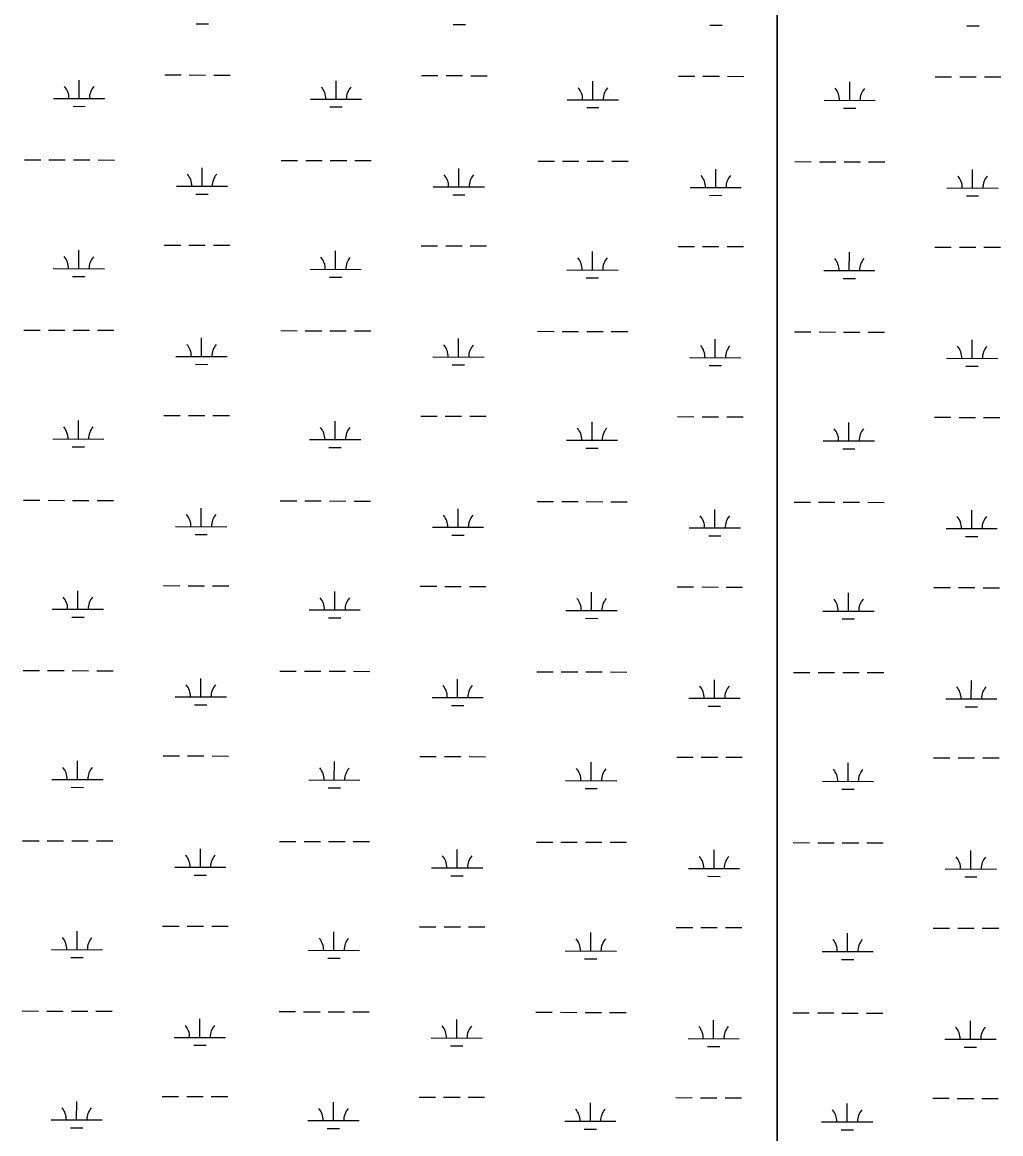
# Model space of a CAD drawing. Extents: x 3172297 to 3210190, y 958463 to 983887.
# Drawn here: x 3189934 to 3191846, y 973793 to 975965 of the extents above; entities that cross this region are included whole.
import ezdxf

# ---------------------------------------------------------------- set-up
doc = ezdxf.new("R2010")
doc.units = 0
doc.layers.add('V-SITE-VEGE', color=7, linetype='Continuous')
doc.layers.add('V-WETL-SWMP', color=7, linetype='Continuous')

msp = doc.modelspace()

# ---------------------------------------------------------------- linework, layer by layer
at = {"layer": 'V-SITE-VEGE'}
for p, q in [((3191409, 982072.9), (3191409, 969946.3)), ((3191409, 969946.3), (3191409, 982072.9))]:
    msp.add_line(p, q, dxfattribs=at)
at = {"layer": 'V-WETL-SWMP'}
for p, q in [((3190273.9, 975962.4), (3190297.9, 975962.3)), ((3190775.8, 975961.1), (3190799.8, 975961.1)), ((3191277.8, 975959.9), (3191301.8, 975959.8)), ((3191779.7, 975958.6), (3191803.7, 975958.6)), ((3190045.1, 975816.5), (3190045.2, 975852.5)), ((3190212.3, 975862.5), (3190244.3, 975862.4)), ((3190260.3, 975862.4), (3190292.3, 975862.3)), ((3190308.3, 975862.3), (3190340.3, 975862.2)), ((3190547, 975815.2), (3190547.1, 975851.2)), ((3190714.2, 975861.3), (3190746.2, 975861.2)), ((3190762.2, 975861.1), (3190794.2, 975861.1)), ((3190810.2, 975861), (3190842.2, 975860.9)), ((3191048.9, 975814), (3191049, 975850)), ((3191216.1, 975860), (3191248.1, 975859.9)), ((3191264.1, 975859.9), (3191296.1, 975859.8)), ((3191312.1, 975859.8), (3191344.1, 975859.7)), ((3191550.8, 975812.8), (3191550.9, 975848.8)), ((3191718, 975858.8), (3191750, 975858.7)), ((3191766, 975858.7), (3191798, 975858.6)), ((3191814, 975858.5), (3191846, 975858.5)), ((3189995.1, 975816.6), (3190095.1, 975816.4)), ((3190497, 975815.4), (3190597, 975815.1)), ((3190998.9, 975814.1), (3191098.9, 975813.9)), ((3191500.8, 975812.9), (3191600.8, 975812.6)), ((3190033.1, 975801.1), (3190057.1, 975801)), ((3190535, 975799.8), (3190559, 975799.8)), ((3191036.9, 975798.6), (3191060.9, 975798.5)), ((3191538.8, 975797.4), (3191562.8, 975797.3)), ((3189938, 975696.7), (3189970, 975696.6)), ((3189986, 975696.6), (3190018, 975696.5)), ((3190034, 975696.4), (3190066, 975696.4)), ((3190082, 975696.3), (3190114, 975696.2)), ((3190439.9, 975695.4), (3190471.9, 975695.4)), ((3190487.9, 975695.3), (3190519.9, 975695.2)), ((3190535.9, 975695.2), (3190567.9, 975695.1)), ((3190583.9, 975695.1), (3190615.9, 975695)), ((3190941.8, 975694.2), (3190973.8, 975694.1)), ((3190989.8, 975694.1), (3191021.8, 975694)), ((3191037.8, 975694), (3191069.8, 975693.9)), ((3191085.8, 975693.8), (3191117.8, 975693.8)), ((3191443.7, 975693), (3191475.7, 975692.9)), ((3190285.2, 975645.1), (3190285.2, 975681.1)), ((3190787.1, 975643.8), (3190787.1, 975679.8)), ((3191289, 975642.6), (3191289.1, 975678.6)), ((3191491.7, 975692.8), (3191523.7, 975692.8)), ((3191539.7, 975692.7), (3191571.7, 975692.6)), ((3191587.7, 975692.6), (3191619.7, 975692.5)), ((3191790.9, 975641.4), (3191791, 975677.4)), ((3190235.2, 975645.2), (3190335.2, 975645)), ((3190273.1, 975629.7), (3190297.1, 975629.6)), ((3190737.1, 975644), (3190837.1, 975643.7)), ((3190775, 975628.4), (3190799, 975628.4)), ((3191239, 975642.7), (3191339, 975642.5)), ((3191740.9, 975641.5), (3191840.9, 975641.2)), ((3191276.9, 975627.2), (3191300.9, 975627.1)), ((3191778.8, 975626), (3191802.8, 975625.9)), ((3190044.3, 975483.8), (3190044.4, 975519.8)), ((3190211.5, 975529.8), (3190243.5, 975529.7)), ((3190259.5, 975529.7), (3190291.5, 975529.6)), ((3190307.5, 975529.6), (3190339.5, 975529.5)), ((3190713.4, 975528.6), (3190745.4, 975528.5)), ((3190761.4, 975528.5), (3190793.4, 975528.4)), ((3190809.4, 975528.4), (3190841.4, 975528.3)), ((3191215.3, 975527.3), (3191247.3, 975527.3)), ((3191263.3, 975527.2), (3191295.3, 975527.1)), ((3191311.3, 975527.1), (3191343.3, 975527)), ((3191717.2, 975526.1), (3191749.2, 975526)), ((3191765.2, 975526), (3191797.2, 975525.9)), ((3191813.2, 975525.9), (3191845.2, 975525.8)), ((3190546.2, 975482.6), (3190546.3, 975518.6)), ((3191048.1, 975481.3), (3191048.2, 975517.3)), ((3191550, 975480.1), (3191550.1, 975516.1)), ((3189994.3, 975483.9), (3190094.3, 975483.7)), ((3190496.2, 975482.7), (3190596.2, 975482.4)), ((3190998.1, 975481.5), (3191098.1, 975481.2)), ((3191500, 975480.2), (3191600, 975480)), ((3190032.2, 975468.4), (3190056.2, 975468.4)), ((3190534.2, 975467.2), (3190558.2, 975467.1)), ((3191036.1, 975465.9), (3191060.1, 975465.9)), ((3191538, 975464.7), (3191562, 975464.6)), ((3189937.1, 975364), (3189969.1, 975363.9)), ((3189985.1, 975363.9), (3190017.1, 975363.8)), ((3190033.1, 975363.8), (3190065.1, 975363.7)), ((3190081.1, 975363.6), (3190113.1, 975363.6)), ((3190284.3, 975312.4), (3190284.4, 975348.4)), ((3190439, 975362.8), (3190471, 975362.7)), ((3190487, 975362.6), (3190519, 975362.6)), ((3190535, 975362.5), (3190567, 975362.4)), ((3190583, 975362.4), (3190615, 975362.3)), ((3190786.2, 975311.2), (3190786.3, 975347.2)), ((3190941, 975361.5), (3190973, 975361.4)), ((3190989, 975361.4), (3191021, 975361.3)), ((3191037, 975361.3), (3191069, 975361.2)), ((3191085, 975361.2), (3191117, 975361.1)), ((3191288.1, 975309.9), (3191288.2, 975345.9)), ((3191442.9, 975360.3), (3191474.9, 975360.2)), ((3191490.9, 975360.2), (3191522.9, 975360.1)), ((3191538.9, 975360), (3191570.9, 975360)), ((3191586.9, 975359.9), (3191618.9, 975359.8)), ((3191790.1, 975308.7), (3191790.1, 975344.7)), ((3190234.3, 975312.5), (3190334.3, 975312.3)), ((3190736.2, 975311.3), (3190836.2, 975311)), ((3191238.1, 975310), (3191338.1, 975309.8)), ((3191740.1, 975308.8), (3191840.1, 975308.6)), ((3190272.3, 975297), (3190296.3, 975296.9)), ((3190774.2, 975295.8), (3190798.2, 975295.7)), ((3191276.1, 975294.5), (3191300.1, 975294.5)), ((3191778, 975293.3), (3191802, 975293.2)), ((3190210.6, 975197.2), (3190242.6, 975197.1)), ((3190258.6, 975197), (3190290.6, 975197)), ((3190306.6, 975196.9), (3190338.6, 975196.8)), ((3190712.5, 975195.9), (3190744.5, 975195.8)), ((3190760.5, 975195.8), (3190792.5, 975195.7)), ((3190808.5, 975195.7), (3190840.5, 975195.6)), ((3191214.5, 975194.7), (3191246.5, 975194.6)), ((3191262.5, 975194.6), (3191294.5, 975194.5)), ((3191310.5, 975194.4), (3191342.5, 975194.4)), ((3191716.4, 975193.4), (3191748.4, 975193.4)), ((3191764.4, 975193.3), (3191796.4, 975193.2)), ((3190043.5, 975151.1), (3190043.5, 975187.1)), ((3190545.4, 975149.9), (3190545.5, 975185.9)), ((3191047.3, 975148.7), (3191047.4, 975184.7)), ((3191549.2, 975147.4), (3191549.3, 975183.4)), ((3191812.4, 975193.2), (3191844.4, 975193.1)), ((3189993.5, 975151.3), (3190093.5, 975151)), ((3190495.4, 975150), (3190595.4, 975149.8)), ((3190031.4, 975135.7), (3190055.4, 975135.7)), ((3190533.3, 975134.5), (3190557.3, 975134.4)), ((3190997.3, 975148.8), (3191097.3, 975148.5)), ((3191035.2, 975133.3), (3191059.2, 975133.2)), ((3191499.2, 975147.5), (3191599.2, 975147.3)), ((3191537.1, 975132), (3191561.1, 975132)), ((3189936.3, 975031.3), (3189968.3, 975031.3)), ((3189984.3, 975031.2), (3190016.3, 975031.1)), ((3190032.3, 975031.1), (3190064.3, 975031)), ((3190080.3, 975031), (3190112.3, 975030.9)), ((3190438.2, 975030.1), (3190470.2, 975030)), ((3190486.2, 975030), (3190518.2, 975029.9)), ((3190534.2, 975029.9), (3190566.2, 975029.8)), ((3190582.2, 975029.7), (3190614.2, 975029.7)), ((3190940.1, 975028.8), (3190972.1, 975028.8)), ((3190988.1, 975028.7), (3191020.1, 975028.7)), ((3191036.1, 975028.6), (3191068.1, 975028.5)), ((3191084.1, 975028.5), (3191116.1, 975028.4)), ((3191442, 975027.6), (3191474, 975027.5)), ((3191490, 975027.5), (3191522, 975027.4)), ((3191538, 975027.4), (3191570, 975027.3)), ((3191586, 975027.3), (3191618, 975027.2)), ((3190283.5, 974979.7), (3190283.6, 975015.7)), ((3190785.4, 974978.5), (3190785.5, 975014.5)), ((3191287.3, 974977.2), (3191287.4, 975013.2)), ((3191789.2, 974976), (3191789.3, 975012)), ((3190233.5, 974979.9), (3190333.5, 974979.6)), ((3190735.4, 974978.6), (3190835.4, 974978.4)), ((3191237.3, 974977.4), (3191337.3, 974977.1)), ((3191739.2, 974976.1), (3191839.2, 974975.9)), ((3190271.5, 974964.3), (3190295.5, 974964.3)), ((3190773.4, 974963.1), (3190797.4, 974963)), ((3191275.3, 974961.8), (3191299.3, 974961.8)), ((3191777.2, 974960.6), (3191801.2, 974960.5)), ((3190042.6, 974818.5), (3190042.7, 974854.5)), ((3190209.8, 974864.5), (3190241.8, 974864.4)), ((3190257.8, 974864.4), (3190289.8, 974864.3)), ((3190305.8, 974864.2), (3190337.8, 974864.2)), ((3190544.5, 974817.2), (3190544.6, 974853.2)), ((3190711.7, 974863.2), (3190743.7, 974863.2)), ((3190759.7, 974863.1), (3190791.7, 974863)), ((3190807.7, 974863), (3190839.7, 974862.9)), ((3191046.4, 974816), (3191046.5, 974852)), ((3191213.6, 974862), (3191245.6, 974861.9)), ((3191261.6, 974861.9), (3191293.6, 974861.8)), ((3191309.6, 974861.8), (3191341.6, 974861.7)), ((3191548.4, 974814.7), (3191548.4, 974850.7)), ((3191715.5, 974860.8), (3191747.5, 974860.7)), ((3191763.5, 974860.6), (3191795.5, 974860.6)), ((3191811.5, 974860.5), (3191843.5, 974860.4)), ((3189992.6, 974818.6), (3190092.6, 974818.3)), ((3190030.6, 974803.1), (3190054.6, 974803)), ((3190494.5, 974817.3), (3190594.5, 974817.1)), ((3190996.4, 974816.1), (3191096.4, 974815.9)), ((3191498.4, 974814.9), (3191598.4, 974814.6)), ((3190532.5, 974801.8), (3190556.5, 974801.8)), ((3191034.4, 974800.6), (3191058.4, 974800.5)), ((3191536.3, 974799.3), (3191560.3, 974799.3)), ((3189935.5, 974698.7), (3189967.5, 974698.6)), ((3189983.5, 974698.5), (3190015.5, 974698.5)), ((3190031.5, 974698.4), (3190063.5, 974698.3)), ((3190079.5, 974698.3), (3190111.5, 974698.2)), ((3190437.4, 974697.4), (3190469.4, 974697.3)), ((3190485.4, 974697.3), (3190517.4, 974697.2)), ((3190533.4, 974697.2), (3190565.4, 974697.1)), ((3190581.4, 974697.1), (3190613.4, 974697)), ((3190939.3, 974696.2), (3190971.3, 974696.1)), ((3190987.3, 974696.1), (3191019.3, 974696)), ((3191035.3, 974695.9), (3191067.3, 974695.9)), ((3191083.3, 974695.8), (3191115.3, 974695.7)), ((3191441.2, 974694.9), (3191473.2, 974694.9)), ((3191489.2, 974694.8), (3191521.2, 974694.7)), ((3191537.2, 974694.7), (3191569.2, 974694.6)), ((3191585.2, 974694.6), (3191617.2, 974694.5)), ((3190282.7, 974647.1), (3190282.8, 974683.1)), ((3190784.6, 974645.8), (3190784.7, 974681.8)), ((3191286.5, 974644.6), (3191286.6, 974680.6)), ((3191788.4, 974643.3), (3191788.5, 974679.3)), ((3190232.7, 974647.2), (3190332.7, 974646.9)), ((3190270.6, 974631.7), (3190294.6, 974631.6)), ((3190734.6, 974645.9), (3190834.6, 974645.7)), ((3190772.6, 974630.4), (3190796.6, 974630.4)), ((3191236.5, 974644.7), (3191336.5, 974644.5)), ((3191274.5, 974629.2), (3191298.5, 974629.1)), ((3191738.4, 974643.5), (3191838.4, 974643.2)), ((3191776.4, 974627.9), (3191800.4, 974627.9)), ((3190041.8, 974485.8), (3190041.9, 974521.8)), ((3190209, 974531.8), (3190241, 974531.7)), ((3190257, 974531.7), (3190289, 974531.6)), ((3190305, 974531.6), (3190337, 974531.5)), ((3190543.7, 974484.5), (3190543.8, 974520.5)), ((3190710.9, 974530.6), (3190742.9, 974530.5)), ((3190758.9, 974530.4), (3190790.9, 974530.4)), ((3190806.9, 974530.3), (3190838.9, 974530.2)), ((3191212.8, 974529.3), (3191244.8, 974529.2)), ((3191260.8, 974529.2), (3191292.8, 974529.1)), ((3191308.8, 974529.1), (3191340.8, 974529)), ((3191714.7, 974528.1), (3191746.7, 974528)), ((3191762.7, 974528), (3191794.7, 974527.9)), ((3191810.7, 974527.8), (3191842.7, 974527.8)), ((3191045.6, 974483.3), (3191045.7, 974519.3)), ((3191547.5, 974482.1), (3191547.6, 974518.1)), ((3189991.8, 974485.9), (3190091.8, 974485.7)), ((3190493.7, 974484.7), (3190593.7, 974484.4)), ((3190995.6, 974483.4), (3191095.6, 974483.2)), ((3191497.5, 974482.2), (3191597.5, 974481.9)), ((3190029.8, 974470.4), (3190053.8, 974470.3)), ((3190531.7, 974469.1), (3190555.7, 974469.1)), ((3191033.6, 974467.9), (3191057.6, 974467.8)), ((3191535.5, 974466.7), (3191559.5, 974466.6)), ((3189934.7, 974366), (3189966.7, 974365.9)), ((3189982.7, 974365.9), (3190014.7, 974365.8)), ((3190030.7, 974365.7), (3190062.7, 974365.7)), ((3190078.7, 974365.6), (3190110.7, 974365.5)), ((3190281.9, 974314.4), (3190282, 974350.4)), ((3190436.6, 974364.7), (3190468.6, 974364.7)), ((3190484.6, 974364.6), (3190516.6, 974364.5)), ((3190532.6, 974364.5), (3190564.6, 974364.4)), ((3190580.6, 974364.4), (3190612.6, 974364.3)), ((3190783.8, 974313.1), (3190783.9, 974349.1)), ((3190938.5, 974363.5), (3190970.5, 974363.4)), ((3190986.5, 974363.4), (3191018.5, 974363.3)), ((3191034.5, 974363.3), (3191066.5, 974363.2)), ((3191082.5, 974363.1), (3191114.5, 974363.1)), ((3191285.7, 974311.9), (3191285.8, 974347.9)), ((3191440.4, 974362.3), (3191472.4, 974362.2)), ((3191488.4, 974362.1), (3191520.4, 974362.1)), ((3191536.4, 974362), (3191568.4, 974361.9)), ((3191584.4, 974361.9), (3191616.4, 974361.8)), ((3191787.6, 974310.7), (3191787.7, 974346.7)), ((3190231.9, 974314.5), (3190331.9, 974314.3)), ((3190733.8, 974313.3), (3190833.8, 974313)), ((3191235.7, 974312), (3191335.7, 974311.8)), ((3191737.6, 974310.8), (3191837.6, 974310.5)), ((3190269.8, 974299), (3190293.8, 974298.9)), ((3190771.7, 974297.7), (3190795.7, 974297.7)), ((3191273.6, 974296.5), (3191297.6, 974296.4)), ((3191775.5, 974295.3), (3191799.5, 974295.2)), ((3190208.2, 974199.1), (3190240.2, 974199.1)), ((3190256.2, 974199), (3190288.2, 974198.9)), ((3190304.2, 974198.9), (3190336.2, 974198.8)), ((3190710.1, 974197.9), (3190742.1, 974197.8)), ((3190758.1, 974197.8), (3190790.1, 974197.7)), ((3190806.1, 974197.7), (3190838.1, 974197.6)), ((3191212, 974196.7), (3191244, 974196.6)), ((3191260, 974196.5), (3191292, 974196.5)), ((3191308, 974196.4), (3191340, 974196.3)), ((3191713.9, 974195.4), (3191745.9, 974195.3)), ((3191761.9, 974195.3), (3191793.9, 974195.2)), ((3191809.9, 974195.2), (3191841.9, 974195.1)), ((3190041, 974153.1), (3190041.1, 974189.1)), ((3190542.9, 974151.9), (3190543, 974187.9)), ((3191044.8, 974150.6), (3191044.9, 974186.6)), ((3191546.7, 974149.4), (3191546.8, 974185.4)), ((3189991, 974153.2), (3190091, 974153)), ((3190492.9, 974152), (3190592.9, 974151.8)), ((3190994.8, 974150.8), (3191094.8, 974150.5)), ((3190029, 974137.7), (3190053, 974137.7)), ((3190530.9, 974136.5), (3190554.9, 974136.4)), ((3191032.8, 974135.2), (3191056.8, 974135.2)), ((3191496.7, 974149.5), (3191596.7, 974149.3)), ((3191534.7, 974134), (3191558.7, 974133.9)), ((3189933.9, 974033.3), (3189965.9, 974033.2)), ((3189981.9, 974033.2), (3190013.9, 974033.1)), ((3190029.9, 974033.1), (3190061.9, 974033)), ((3190077.9, 974033), (3190109.9, 974032.9)), ((3190435.8, 974032.1), (3190467.8, 974032)), ((3190483.8, 974031.9), (3190515.8, 974031.9)), ((3190531.8, 974031.8), (3190563.8, 974031.8)), ((3190579.8, 974031.7), (3190611.8, 974031.6)), ((3190937.7, 974030.8), (3190969.7, 974030.7)), ((3190985.7, 974030.7), (3191017.7, 974030.6)), ((3191033.7, 974030.6), (3191065.7, 974030.5)), ((3191081.7, 974030.5), (3191113.7, 974030.4)), ((3191439.6, 974029.6), (3191471.6, 974029.5)), ((3191487.6, 974029.5), (3191519.6, 974029.4)), ((3191535.6, 974029.3), (3191567.6, 974029.3)), ((3191583.6, 974029.2), (3191615.6, 974029.2)), ((3190281, 973981.7), (3190281.1, 974017.7)), ((3190782.9, 973980.5), (3190783, 974016.5)), ((3191284.9, 973979.2), (3191284.9, 974015.2)), ((3191786.8, 973978), (3191786.8, 974014)), ((3190231, 973981.8), (3190331, 973981.6)), ((3190732.9, 973980.6), (3190832.9, 973980.3)), ((3191234.9, 973979.4), (3191334.9, 973979.1)), ((3191736.8, 973978.1), (3191836.8, 973977.9)), ((3190269, 973966.3), (3190293, 973966.2)), ((3190770.9, 973965.1), (3190794.9, 973965)), ((3191272.8, 973963.8), (3191296.8, 973963.8)), ((3191774.7, 973962.6), (3191798.7, 973962.5)), ((3190040.2, 973820.4), (3190040.3, 973856.4)), ((3190207.3, 973866.5), (3190239.3, 973866.4)), ((3190255.3, 973866.3), (3190287.3, 973866.3)), ((3190303.3, 973866.2), (3190335.3, 973866.1)), ((3190542.1, 973819.2), (3190542.2, 973855.2)), ((3190709.3, 973865.2), (3190741.3, 973865.1)), ((3190757.3, 973865.1), (3190789.3, 973865)), ((3190805.3, 973865), (3190837.3, 973864.9)), ((3191044, 973818), (3191044.1, 973854)), ((3191211.2, 973864), (3191243.2, 973863.9)), ((3191259.2, 973863.9), (3191291.2, 973863.8)), ((3191307.2, 973863.7), (3191339.2, 973863.7)), ((3191545.9, 973816.7), (3191546, 973852.7)), ((3191713.1, 973862.7), (3191745.1, 973862.7)), ((3191761.1, 973862.6), (3191793.1, 973862.5)), ((3191809.1, 973862.5), (3191841.1, 973862.4)), ((3189990.2, 973820.6), (3190090.2, 973820.3)), ((3190028.1, 973805), (3190052.1, 973805)), ((3190492.1, 973819.3), (3190592.1, 973819.1)), ((3190530, 973803.8), (3190554, 973803.7)), ((3190994, 973818.1), (3191094, 973817.8)), ((3191495.9, 973816.8), (3191595.9, 973816.6)), ((3191031.9, 973802.6), (3191055.9, 973802.5)), ((3191533.9, 973801.3), (3191557.9, 973801.3))]:
    msp.add_line(p, q, dxfattribs=at)
for centre, start, end in [((3189989.9, 975817.1), 359.0865, 40.6302), ((3190100.3, 975816.8), 139.0865, 180.6302), ((3190491.8, 975815.9), 359.0865, 40.6302), ((3190602.3, 975815.6), 139.0865, 180.6302), ((3190993.7, 975814.6), 359.0865, 40.6302), ((3191104.2, 975814.3), 139.0865, 180.6302), ((3191495.6, 975813.4), 359.0865, 40.6302), ((3191606.1, 975813.1), 139.0865, 180.6302), ((3190229.9, 975645.7), 359.0865, 40.6302), ((3190340.4, 975645.4), 139.0865, 180.6302), ((3190731.8, 975644.4), 359.0865, 40.6302), ((3190842.3, 975644.2), 139.0865, 180.6302), ((3191233.7, 975643.2), 359.0865, 40.6302), ((3191344.2, 975642.9), 139.0865, 180.6302), ((3191735.6, 975642), 359.0865, 40.6302), ((3191846.1, 975641.7), 139.0865, 180.6302), ((3189989, 975484.4), 359.0865, 40.6302), ((3190099.5, 975484.1), 139.0865, 180.6302), ((3190490.9, 975483.2), 359.0865, 40.6302), ((3190601.4, 975482.9), 139.0865, 180.6302), ((3190992.9, 975481.9), 359.0865, 40.6302), ((3191103.3, 975481.7), 139.0865, 180.6302), ((3191494.8, 975480.7), 359.0865, 40.6302), ((3191605.2, 975480.4), 139.0865, 180.6302), ((3190229.1, 975313), 359.0865, 40.6302), ((3190339.6, 975312.7), 139.0865, 180.6302), ((3190731, 975311.8), 359.0865, 40.6302), ((3190841.5, 975311.5), 139.0865, 180.6302), ((3191232.9, 975310.5), 359.0865, 40.6302), ((3191343.4, 975310.3), 139.0865, 180.6302), ((3191734.8, 975309.3), 359.0865, 40.6302), ((3191845.3, 975309), 139.0865, 180.6302), ((3189988.2, 975151.7), 359.0865, 40.6302), ((3190098.7, 975151.5), 139.0865, 180.6302), ((3190490.1, 975150.5), 359.0865, 40.6302), ((3190600.6, 975150.2), 139.0865, 180.6302), ((3190992, 975149.3), 359.0865, 40.6302), ((3191102.5, 975149), 139.0865, 180.6302), ((3191493.9, 975148), 359.0865, 40.6302), ((3191604.4, 975147.8), 139.0865, 180.6302), ((3190228.3, 974980.3), 359.0865, 40.6302), ((3190338.8, 974980.1), 139.0865, 180.6302), ((3190730.2, 974979.1), 359.0865, 40.6302), ((3190840.7, 974978.8), 139.0865, 180.6302), ((3191232.1, 974977.9), 359.0865, 40.6302), ((3191342.6, 974977.6), 139.0865, 180.6302), ((3191734, 974976.6), 359.0865, 40.6302), ((3191844.5, 974976.3), 139.0865, 180.6302), ((3189987.4, 974819.1), 359.0865, 40.6302), ((3190097.9, 974818.8), 139.0865, 180.6302), ((3190489.3, 974817.8), 359.0865, 40.6302), ((3190599.8, 974817.6), 139.0865, 180.6302), ((3190991.2, 974816.6), 359.0865, 40.6302), ((3191101.7, 974816.3), 139.0865, 180.6302), ((3191493.1, 974815.4), 359.0865, 40.6302), ((3191603.6, 974815.1), 139.0865, 180.6302), ((3190227.4, 974647.7), 359.0865, 40.6302), ((3190337.9, 974647.4), 139.0865, 180.6302), ((3190729.4, 974646.4), 359.0865, 40.6302), ((3190839.8, 974646.2), 139.0865, 180.6302), ((3191231.3, 974645.2), 359.0865, 40.6302), ((3191341.7, 974644.9), 139.0865, 180.6302), ((3191733.2, 974643.9), 359.0865, 40.6302), ((3191843.6, 974643.7), 139.0865, 180.6302), ((3189986.6, 974486.4), 359.0865, 40.6302), ((3190097.1, 974486.1), 139.0865, 180.6302), ((3190488.5, 974485.2), 359.0865, 40.6302), ((3190599, 974484.9), 139.0865, 180.6302), ((3190990.4, 974483.9), 359.0865, 40.6302), ((3191100.9, 974483.6), 139.0865, 180.6302), ((3191492.3, 974482.7), 359.0865, 40.6302), ((3191602.8, 974482.4), 139.0865, 180.6302), ((3190226.6, 974315), 359.0865, 40.6302), ((3190337.1, 974314.7), 139.0865, 180.6302), ((3190728.5, 974313.8), 359.0865, 40.6302), ((3190839, 974313.5), 139.0865, 180.6302), ((3191230.4, 974312.5), 359.0865, 40.6302), ((3191340.9, 974312.2), 139.0865, 180.6302), ((3191732.3, 974311.3), 359.0865, 40.6302), ((3191842.8, 974311), 139.0865, 180.6302), ((3189985.8, 974153.7), 359.0865, 40.6302), ((3190096.2, 974153.5), 139.0865, 180.6302), ((3190487.7, 974152.5), 359.0865, 40.6302), ((3190598.1, 974152.2), 139.0865, 180.6302), ((3190989.6, 974151.2), 359.0865, 40.6302), ((3191100, 974151), 139.0865, 180.6302), ((3191491.5, 974150), 359.0865, 40.6302), ((3191602, 974149.7), 139.0865, 180.6302), ((3190225.8, 973982.3), 359.0865, 40.6302), ((3190336.3, 973982), 139.0865, 180.6302), ((3190727.7, 973981.1), 359.0865, 40.6302), ((3190838.2, 973980.8), 139.0865, 180.6302), ((3191229.6, 973979.8), 359.0865, 40.6302), ((3191340.1, 973979.6), 139.0865, 180.6302), ((3191731.5, 973978.6), 359.0865, 40.6302), ((3191842, 973978.3), 139.0865, 180.6302), ((3189984.9, 973821.1), 359.0865, 40.6302), ((3190095.4, 973820.8), 139.0865, 180.6302), ((3190486.8, 973819.8), 359.0865, 40.6302), ((3190597.3, 973819.5), 139.0865, 180.6302), ((3190988.7, 973818.6), 359.0865, 40.6302), ((3191099.2, 973818.3), 139.0865, 180.6302), ((3191490.6, 973817.3), 359.0865, 40.6302), ((3191601.1, 973817.1), 139.0865, 180.6302)]:
    msp.add_arc(centre, 35.2, start, end, dxfattribs=at)

doc.saveas('drawing.dxf')
